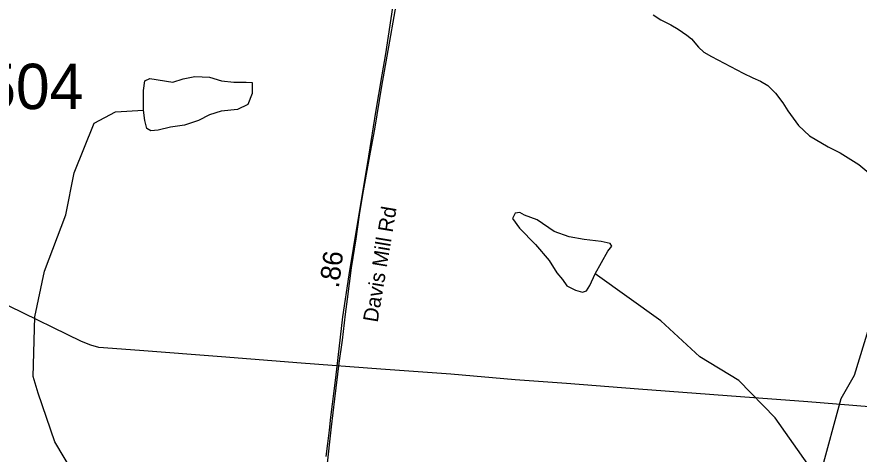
# Model space of a CAD drawing. Extents: x 1662474 to 1856135, y 779280 to 917889.
# Drawn here: x 1762232 to 1767584, y 798611 to 801387 of the extents above; entities that cross this region are included whole.
import ezdxf

# ---------------------------------------------------------------- set-up
doc = ezdxf.new("R2010")
doc.units = 0
for name, color, linetype in [('Cogo Default Point CELL', 7, 'Continuous'), ('Exist Boundary Political City Limit New', 7, 'Continuous'), ('Exist Hydrographic Misc Water Feature', 7, 'Continuous'), ('Exist Hydrographic Pond Under 1500 Sq Ft', 7, 'Continuous'), ('Exist Road Secondary Type 51 Attributed', 7, 'Continuous'), ('Exist Road Secondary Type 51 Label', 7, 'Continuous'), ('Exist Utilities Electrical Transmission Line', 7, 'Continuous'), ('Map Preparation Boundary City Limit Buffer Line', 7, 'Continuous'), ('Prop DGN Element Guardrail', 7, 'Continuous')]:
    doc.layers.add(name, color=color, linetype=linetype)

msp = doc.modelspace()

# ---------------------------------------------------------------- linework, layer by layer
at = {"layer": 'Exist Boundary Political City Limit New'}
msp.add_lwpolyline([(1764641.4, 801602.9), (1764575, 801152.7), (1764551.8, 801019.4), (1764510.1, 800780.7), (1764465.8, 800503.2), (1764396.4, 800082.4), (1764340.4, 799748.9), (1764302, 799483.1), (1764256.2, 799094.9), (1764245.9, 799011.7), (1764235.6, 798928.5), (1764225.5, 798845.4), (1764215.4, 798762.1), (1764205.4, 798678.9), (1764195.5, 798595.8)], dxfattribs=at)
at = {"layer": 'Exist Hydrographic Misc Water Feature'}
for points in [[(1766275, 801400.3), (1766324.6, 801367.9), (1766388.4, 801335.4), (1766434.1, 801309), (1766489.9, 801270.5), (1766517.8, 801246.3), (1766563.3, 801193.9), (1766597.1, 801161.7), (1766644.9, 801135.2), (1766846, 801029.5), (1766907.8, 800999), (1766957.6, 800978.7), (1767003.5, 800950.3), (1767053.1, 800901.9), (1767098.5, 800841.5), (1767130.2, 800789.2), (1767199.3, 800696.6), (1767268.9, 800632), (1767386.4, 800561), (1767464.1, 800524.4), (1767581.4, 800449.4), (1767736.4, 800320.1)], [(1761452.1, 797038.2), (1761628.1, 797211.8), (1761803, 797201.7), (1762030, 797390.7), (1762331, 797555.3), (1762375.1, 797771), (1762653.1, 798152.7), (1762638.2, 798412.2), (1762474.1, 798688), (1762368.1, 798998.7), (1762336.1, 799104.4), (1762347, 799481.6), (1762408.1, 799772.5), (1762544, 800130.8), (1762596.1, 800395.6), (1762724.1, 800711.4), (1762858.2, 800784.1), (1763037.5, 800795.1)], [(1767340.2, 798490.5), (1767469.2, 798963.8), (1767554.1, 799113), (1767768.2, 799811.1)], [(1767340.2, 798490.5), (1767257.2, 798548), (1767051.1, 798841), (1766820.2, 799078.7), (1766571.1, 799228.2), (1766323.2, 799456.4), (1765906.5, 799755.7)]]:
    msp.add_lwpolyline(points, dxfattribs=at)
at = {"layer": 'Exist Hydrographic Pond Under 1500 Sq Ft'}
for points in [[(1763037.5, 800794.9), (1763037.5, 800918.7), (1763045.3, 800980.7), (1763076.2, 800996.2), (1763223.4, 800972.9), (1763289.3, 800992.3), (1763362.9, 801007.8), (1763455.8, 801003.9), (1763533.3, 800980.7), (1763610.8, 800972.9), (1763688.2, 800972.9), (1763727, 800969.1), (1763727, 800899.4), (1763699.8, 800829.7), (1763634, 800798.7), (1763529.4, 800787.1), (1763455.8, 800763.9), (1763386.1, 800729), (1763297, 800698.1), (1763207.9, 800686.5), (1763130.5, 800667.1), (1763084, 800663.2), (1763056.9, 800678.7), (1763045.3, 800729), (1763037.5, 800794.9)], [(1765906.5, 799755.7), (1765987.8, 799900.2), (1766012.7, 799931.9), (1766001.4, 799947.7), (1765944.9, 799961.2), (1765836.4, 799972.5), (1765741.5, 799990.6), (1765646.6, 800024.5), (1765538.2, 800099), (1765456.8, 800128.3), (1765427.4, 800144.2), (1765398.1, 800139.6), (1765382.2, 800105.8), (1765425.2, 800044.8), (1765526.9, 799940.9), (1765615, 799839.3), (1765662.4, 799762.5), (1765698.6, 799719.6), (1765725.7, 799678.9), (1765782.2, 799651.8), (1765825.1, 799638.3), (1765852.2, 799647.3), (1765872.6, 799681.2), (1765906.5, 799755.7)]]:
    msp.add_lwpolyline(points, dxfattribs=at)
at = {"layer": 'Exist Road Secondary Type 51 Attributed'}
msp.add_lwpolyline([(1764719, 801964.3), (1764695.5, 801799.3), (1764673.5, 801667.5), (1764652.1, 801535.3), (1764627.4, 801388.1), (1764600.6, 801233.1), (1764549.2, 800946.9), (1764503.6, 800672.8), (1764472.2, 800504.7), (1764428.5, 800258.5), (1764406.5, 800130.3), (1764385, 799978.4), (1764357.3, 799794.2), (1764331.6, 799594.2), (1764317.9, 799500.2), (1764298.1, 799333.6), (1764278.7, 799187.9), (1764250.8, 798962.7), (1764229.4, 798783.6), (1764200, 798515.7), (1764172.3, 798249.4), (1764144.7, 798005.4), (1764115.4, 797743.1), (1764085.8, 797483.1)], dxfattribs=at)
at = {"layer": 'Exist Utilities Electrical Transmission Line'}
msp.add_lwpolyline([(1767751.1, 798902.9), (1767256.9, 798942.5), (1766830.9, 798974.1), (1766181, 799022.5), (1765724.9, 799060), (1765398.7, 799082.4), (1764988.5, 799118), (1764544.4, 799149.7), (1764038.5, 799189.2), (1763532.2, 799228.4), (1763012.1, 799269.5), (1762752.2, 799288.2), (1762701.9, 799302.1), (1762642, 799325.6), (1762182.8, 799550.9), (1761825.7, 799729.2), (1761436.7, 799919.3), (1761025.6, 800121), (1760598.6, 800330.9), (1760175.5, 800538.4), (1759429.4, 800908.4), (1758936, 801147.9), (1758464.9, 801381.3)], dxfattribs=at)
at = {"layer": 'Map Preparation Boundary City Limit Buffer Line'}
msp.add_lwpolyline([(1764641.4, 801602.9), (1764575, 801152.7), (1764551.8, 801019.4), (1764510.1, 800780.7), (1764465.8, 800503.2), (1764396.4, 800082.4), (1764340.4, 799748.9), (1764302, 799483.1), (1764256.2, 799094.9), (1764245.9, 799011.7), (1764235.6, 798928.5), (1764225.5, 798845.4), (1764215.4, 798762.1), (1764205.4, 798678.9), (1764195.5, 798595.8)], dxfattribs=at)

# ---------------------------------------------------------------- texts
at = {"layer": 'Cogo Default Point CELL'}
msp.add_text('3504', height=288, dxfattribs=at).set_placement((1761797.7, 800800.9))
at = {"layer": 'Exist Road Secondary Type 51 Label'}
msp.add_text('Davis Mill Rd', height=95, rotation=80.5776, dxfattribs=at).set_placement((1764524.3, 799443.3))
at = {"layer": 'Prop DGN Element Guardrail'}
msp.add_text('.86', height=125, rotation=82.677, dxfattribs=at).set_placement((1764277.2, 799661.4))

doc.saveas('drawing.dxf')
